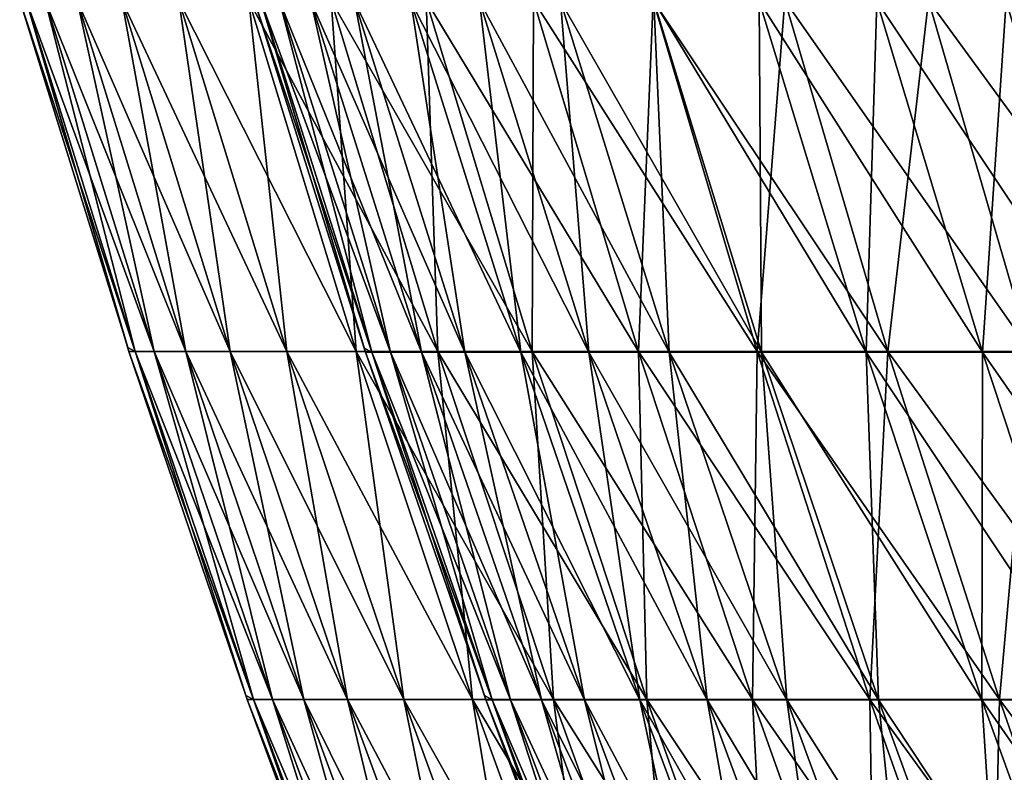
# Model space of a CAD drawing. Header units: millimetres. Extents: x -125 to 125, y -45 to 4025.
# Tile 365 of 656: x -119.84 to -111.07, y 3982.58 to 3989.29. Entities that reach past the tile are written whole.
import ezdxf

# ---------------------------------------------------------------- set-up
doc = ezdxf.new("R2010")
doc.units = ezdxf.units.MM
doc.header["$LTSCALE"] = 6.999206
for name, color, linetype in [('21', 7, 'CONTINUOUS'), ('22', 7, 'CONTINUOUS'), ('23', 7, 'CONTINUOUS'), ('24', 7, 'CONTINUOUS')]:
    doc.layers.add(name, color=color, linetype=linetype)

msp = doc.modelspace()

# ---------------------------------------------------------------- linework, layer by layer
at = {"layer": '21', "color": 7, "linetype": 'CONTINUOUS'}
for points in [[(-118.8794, 3986.3646), (-118.8119, 3986.3304, 3.6606), (-119.8409, 3989.4591), (-118.8794, 3986.3646)], [(-119.8409, 3989.4591), (-118.8119, 3986.3304, 3.6606), (-119.7841, 3989.4591, 3.6905), (-119.8409, 3989.4591)], [(-118.8119, 3986.3304, 3.6606), (-118.6428, 3986.3304, 7.3176), (-119.7841, 3989.4591, 3.6905), (-118.8119, 3986.3304, 3.6606)], [(-119.7841, 3989.4591, 3.6905), (-118.6428, 3986.3304, 7.3176), (-119.6136, 3989.4591, 7.3775), (-119.7841, 3989.4591, 3.6905)], [(-118.6428, 3986.3304, 7.3176), (-118.3612, 3986.3304, 10.9678), (-119.6136, 3989.4591, 7.3775), (-118.6428, 3986.3304, 7.3176)], [(-119.6136, 3989.4591, 7.3775), (-118.3612, 3986.3304, 10.9678), (-119.3297, 3989.4591, 11.0575), (-119.6136, 3989.4591, 7.3775)], [(-118.3612, 3986.3304, 10.9678), (-117.9673, 3986.3304, 14.6075), (-119.3297, 3989.4591, 11.0575), (-118.3612, 3986.3304, 10.9678)], [(-119.3297, 3989.4591, 11.0575), (-117.9673, 3986.3304, 14.6075), (-118.9326, 3989.4591, 14.727), (-119.3297, 3989.4591, 11.0575)], [(-117.9673, 3986.3304, 14.6075), (-117.4615, 3986.3304, 18.2334), (-118.9326, 3989.4591, 14.727), (-117.9673, 3986.3304, 14.6075)], [(-118.9326, 3989.4591, 14.727), (-117.4615, 3986.3304, 18.2334), (-118.4226, 3989.4591, 18.3826), (-118.9326, 3989.4591, 14.727)], [(-117.4615, 3986.3304, 18.2334), (-116.8443, 3986.3304, 21.842), (-118.4226, 3989.4591, 18.3826), (-117.4615, 3986.3304, 18.2334)], [(-118.4226, 3989.4591, 18.3826), (-116.8443, 3986.3304, 21.842), (-117.8004, 3989.4591, 22.0207), (-118.4226, 3989.4591, 18.3826)], [(-116.8443, 3986.3304, 21.842), (-116.1162, 3986.3304, 25.4298), (-117.8004, 3989.4591, 22.0207), (-116.8443, 3986.3304, 21.842)], [(-117.8004, 3989.4591, 22.0207), (-116.1162, 3986.3304, 25.4298), (-117.0664, 3989.4591, 25.6379), (-117.8004, 3989.4591, 22.0207)], [(-116.1162, 3986.3304, 25.4298), (-115.2781, 3986.3304, 28.9936), (-117.0664, 3989.4591, 25.6379), (-116.1162, 3986.3304, 25.4298)], [(-117.0664, 3989.4591, 25.6379), (-115.2781, 3986.3304, 28.9936), (-116.2213, 3989.4591, 29.2308), (-117.0664, 3989.4591, 25.6379)], [(-115.2781, 3986.3304, 28.9936), (-114.3305, 3986.3304, 32.5298), (-116.2213, 3989.4591, 29.2308), (-115.2781, 3986.3304, 28.9936)], [(-116.2213, 3989.4591, 29.2308), (-114.3305, 3986.3304, 32.5298), (-115.266, 3989.4591, 32.796), (-116.2213, 3989.4591, 29.2308)], [(-114.3305, 3986.3304, 32.5298), (-113.2745, 3986.3304, 36.0352), (-115.266, 3989.4591, 32.796), (-114.3305, 3986.3304, 32.5298)], [(-115.266, 3989.4591, 32.796), (-113.2745, 3986.3304, 36.0352), (-114.2014, 3989.4591, 36.3301), (-115.266, 3989.4591, 32.796)], [(-113.2745, 3986.3304, 36.0352), (-112.1111, 3986.3304, 39.5064), (-114.2014, 3989.4591, 36.3301), (-113.2745, 3986.3304, 36.0352)], [(-114.2014, 3989.4591, 36.3301), (-112.1111, 3986.3304, 39.5064), (-113.0285, 3989.4591, 39.8297), (-114.2014, 3989.4591, 36.3301)], [(-112.1111, 3986.3304, 39.5064), (-110.8413, 3986.3304, 42.9402), (-113.0285, 3989.4591, 39.8297), (-112.1111, 3986.3304, 39.5064)], [(-113.0285, 3989.4591, 39.8297), (-110.8413, 3986.3304, 42.9402), (-111.7483, 3989.4591, 43.2915), (-113.0285, 3989.4591, 39.8297)], [(-110.8413, 3986.3304, 42.9402), (-109.4664, 3986.3304, 46.3332), (-111.7483, 3989.4591, 43.2915), (-110.8413, 3986.3304, 42.9402)], [(-111.7483, 3989.4591, 43.2915), (-109.4664, 3986.3304, 46.3332), (-110.3621, 3989.4591, 46.7123), (-111.7483, 3989.4591, 43.2915)], [(-118.8682, 3986.3304), (-118.8119, 3986.3304, 3.6606), (-118.8794, 3986.3646), (-118.8682, 3986.3304)], [(-117.827, 3983.2653), (-117.758, 3983.2282, 3.6281), (-118.8682, 3986.3304), (-117.827, 3983.2653)], [(-118.8682, 3986.3304), (-117.758, 3983.2282, 3.6281), (-118.8119, 3986.3304, 3.6606), (-118.8682, 3986.3304)], [(-117.758, 3983.2282, 3.6281), (-117.5905, 3983.2282, 7.2527), (-118.8119, 3986.3304, 3.6606), (-117.758, 3983.2282, 3.6281)], [(-118.8119, 3986.3304, 3.6606), (-117.5905, 3983.2282, 7.2527), (-118.6428, 3986.3304, 7.3176), (-118.8119, 3986.3304, 3.6606)], [(-117.5905, 3983.2282, 7.2527), (-117.3113, 3983.2282, 10.8705), (-118.6428, 3986.3304, 7.3176), (-117.5905, 3983.2282, 7.2527)], [(-118.6428, 3986.3304, 7.3176), (-117.3113, 3983.2282, 10.8705), (-118.3612, 3986.3304, 10.9678), (-118.6428, 3986.3304, 7.3176)], [(-117.3113, 3983.2282, 10.8705), (-116.921, 3983.2282, 14.478), (-118.3612, 3986.3304, 10.9678), (-117.3113, 3983.2282, 10.8705)], [(-118.3612, 3986.3304, 10.9678), (-116.921, 3983.2282, 14.478), (-117.9673, 3986.3304, 14.6075), (-118.3612, 3986.3304, 10.9678)], [(-116.921, 3983.2282, 14.478), (-116.4196, 3983.2282, 18.0717), (-117.9673, 3986.3304, 14.6075), (-116.921, 3983.2282, 14.478)], [(-117.9673, 3986.3304, 14.6075), (-116.4196, 3983.2282, 18.0717), (-117.4615, 3986.3304, 18.2334), (-117.9673, 3986.3304, 14.6075)], [(-116.4196, 3983.2282, 18.0717), (-115.8079, 3983.2282, 21.6483), (-117.4615, 3986.3304, 18.2334), (-116.4196, 3983.2282, 18.0717)], [(-117.4615, 3986.3304, 18.2334), (-115.8079, 3983.2282, 21.6483), (-116.8443, 3986.3304, 21.842), (-117.4615, 3986.3304, 18.2334)], [(-115.8079, 3983.2282, 21.6483), (-115.0863, 3983.2282, 25.2043), (-116.8443, 3986.3304, 21.842), (-115.8079, 3983.2282, 21.6483)], [(-116.8443, 3986.3304, 21.842), (-115.0863, 3983.2282, 25.2043), (-116.1162, 3986.3304, 25.4298), (-116.8443, 3986.3304, 21.842)], [(-115.0863, 3983.2282, 25.2043), (-114.2556, 3983.2282, 28.7364), (-116.1162, 3986.3304, 25.4298), (-115.0863, 3983.2282, 25.2043)], [(-116.1162, 3986.3304, 25.4298), (-114.2556, 3983.2282, 28.7364), (-115.2781, 3986.3304, 28.9936), (-116.1162, 3986.3304, 25.4298)], [(-114.2556, 3983.2282, 28.7364), (-113.3164, 3983.2282, 32.2413), (-115.2781, 3986.3304, 28.9936), (-114.2556, 3983.2282, 28.7364)], [(-115.2781, 3986.3304, 28.9936), (-113.3164, 3983.2282, 32.2413), (-114.3305, 3986.3304, 32.5298), (-115.2781, 3986.3304, 28.9936)], [(-113.3164, 3983.2282, 32.2413), (-112.2698, 3983.2282, 35.7156), (-114.3305, 3986.3304, 32.5298), (-113.3164, 3983.2282, 32.2413)], [(-114.3305, 3986.3304, 32.5298), (-112.2698, 3983.2282, 35.7156), (-113.2745, 3986.3304, 36.0352), (-114.3305, 3986.3304, 32.5298)], [(-112.2698, 3983.2282, 35.7156), (-111.1167, 3983.2282, 39.156), (-113.2745, 3986.3304, 36.0352), (-112.2698, 3983.2282, 35.7156)], [(-113.2745, 3986.3304, 36.0352), (-111.1167, 3983.2282, 39.156), (-112.1111, 3986.3304, 39.5064), (-113.2745, 3986.3304, 36.0352)], [(-111.1167, 3983.2282, 39.156), (-109.8582, 3983.2282, 42.5593), (-112.1111, 3986.3304, 39.5064), (-111.1167, 3983.2282, 39.156)], [(-112.1111, 3986.3304, 39.5064), (-109.8582, 3983.2282, 42.5593), (-110.8413, 3986.3304, 42.9402), (-112.1111, 3986.3304, 39.5064)], [(-117.8139, 3983.2282), (-117.758, 3983.2282, 3.6281), (-117.827, 3983.2653), (-117.8139, 3983.2282)], [(-116.6939, 3980.1945), (-116.6233, 3980.1548, 3.5931), (-117.8139, 3983.2282), (-116.6939, 3980.1945)], [(-117.8139, 3983.2282), (-116.6233, 3980.1548, 3.5931), (-117.758, 3983.2282, 3.6281), (-117.8139, 3983.2282)], [(-116.6233, 3980.1548, 3.5931), (-116.4574, 3980.1548, 7.1828), (-117.758, 3983.2282, 3.6281), (-116.6233, 3980.1548, 3.5931)], [(-117.758, 3983.2282, 3.6281), (-116.4574, 3980.1548, 7.1828), (-117.5905, 3983.2282, 7.2527), (-117.758, 3983.2282, 3.6281)], [(-116.4574, 3980.1548, 7.1828), (-116.1809, 3980.1548, 10.7657), (-117.5905, 3983.2282, 7.2527), (-116.4574, 3980.1548, 7.1828)], [(-117.5905, 3983.2282, 7.2527), (-116.1809, 3980.1548, 10.7657), (-117.3113, 3983.2282, 10.8705), (-117.5905, 3983.2282, 7.2527)], [(-116.1809, 3980.1548, 10.7657), (-115.7943, 3980.1548, 14.3384), (-117.3113, 3983.2282, 10.8705), (-116.1809, 3980.1548, 10.7657)], [(-117.3113, 3983.2282, 10.8705), (-115.7943, 3980.1548, 14.3384), (-116.921, 3983.2282, 14.478), (-117.3113, 3983.2282, 10.8705)], [(-115.7943, 3980.1548, 14.3384), (-115.2978, 3980.1548, 17.8975), (-116.921, 3983.2282, 14.478), (-115.7943, 3980.1548, 14.3384)], [(-116.921, 3983.2282, 14.478), (-115.2978, 3980.1548, 17.8975), (-116.4196, 3983.2282, 18.0717), (-116.921, 3983.2282, 14.478)], [(-115.2978, 3980.1548, 17.8975), (-114.692, 3980.1548, 21.4396), (-116.4196, 3983.2282, 18.0717), (-115.2978, 3980.1548, 17.8975)], [(-116.4196, 3983.2282, 18.0717), (-114.692, 3980.1548, 21.4396), (-115.8079, 3983.2282, 21.6483), (-116.4196, 3983.2282, 18.0717)], [(-114.692, 3980.1548, 21.4396), (-113.9773, 3980.1548, 24.9614), (-115.8079, 3983.2282, 21.6483), (-114.692, 3980.1548, 21.4396)], [(-115.8079, 3983.2282, 21.6483), (-113.9773, 3980.1548, 24.9614), (-115.0863, 3983.2282, 25.2043), (-115.8079, 3983.2282, 21.6483)], [(-113.9773, 3980.1548, 24.9614), (-113.1546, 3980.1548, 28.4595), (-115.0863, 3983.2282, 25.2043), (-113.9773, 3980.1548, 24.9614)], [(-115.0863, 3983.2282, 25.2043), (-113.1546, 3980.1548, 28.4595), (-114.2556, 3983.2282, 28.7364), (-115.0863, 3983.2282, 25.2043)], [(-113.1546, 3980.1548, 28.4595), (-112.2245, 3980.1548, 31.9306), (-114.2556, 3983.2282, 28.7364), (-113.1546, 3980.1548, 28.4595)], [(-114.2556, 3983.2282, 28.7364), (-112.2245, 3980.1548, 31.9306), (-113.3164, 3983.2282, 32.2413), (-114.2556, 3983.2282, 28.7364)], [(-112.2245, 3980.1548, 31.9306), (-111.188, 3980.1548, 35.3714), (-113.3164, 3983.2282, 32.2413), (-112.2245, 3980.1548, 31.9306)], [(-113.3164, 3983.2282, 32.2413), (-111.188, 3980.1548, 35.3714), (-112.2698, 3983.2282, 35.7156), (-113.3164, 3983.2282, 32.2413)], [(-111.188, 3980.1548, 35.3714), (-110.046, 3980.1548, 38.7787), (-112.2698, 3983.2282, 35.7156), (-111.188, 3980.1548, 35.3714)], [(-112.2698, 3983.2282, 35.7156), (-110.046, 3980.1548, 38.7787), (-111.1167, 3983.2282, 39.156), (-112.2698, 3983.2282, 35.7156)], [(-110.046, 3980.1548, 38.7787), (-108.7996, 3980.1548, 42.1492), (-111.1167, 3983.2282, 39.156), (-110.046, 3980.1548, 38.7787)], [(-111.1167, 3983.2282, 39.156), (-108.7996, 3980.1548, 42.1492), (-109.8582, 3983.2282, 42.5593), (-111.1167, 3983.2282, 39.156)]]:
    msp.add_3dface(points, dxfattribs=at)
at = {"layer": '22', "color": 7, "linetype": 'CONTINUOUS'}
for points in [[(-118.8794, 3986.3646), (-119.8409, 3989.4591), (-119.7841, 3989.4591, -3.6905), (-118.8794, 3986.3646)], [(-118.8682, 3986.3304), (-118.8794, 3986.3646), (-119.7841, 3989.4591, -3.6905), (-118.8682, 3986.3304)], [(-118.8119, 3986.3304, -3.6606), (-118.8682, 3986.3304), (-119.7841, 3989.4591, -3.6905), (-118.8119, 3986.3304, -3.6606)], [(-119.6136, 3989.4591, -7.3775), (-118.8119, 3986.3304, -3.6606), (-119.7841, 3989.4591, -3.6905), (-119.6136, 3989.4591, -7.3775)], [(-118.6428, 3986.3304, -7.3176), (-118.8119, 3986.3304, -3.6606), (-119.6136, 3989.4591, -7.3775), (-118.6428, 3986.3304, -7.3176)], [(-119.3297, 3989.4591, -11.0575), (-118.6428, 3986.3304, -7.3176), (-119.6136, 3989.4591, -7.3775), (-119.3297, 3989.4591, -11.0575)], [(-118.3612, 3986.3304, -10.9678), (-118.6428, 3986.3304, -7.3176), (-119.3297, 3989.4591, -11.0575), (-118.3612, 3986.3304, -10.9678)], [(-118.9326, 3989.4591, -14.727), (-118.3612, 3986.3304, -10.9678), (-119.3297, 3989.4591, -11.0575), (-118.9326, 3989.4591, -14.727)], [(-117.9673, 3986.3304, -14.6075), (-118.3612, 3986.3304, -10.9678), (-118.9326, 3989.4591, -14.727), (-117.9673, 3986.3304, -14.6075)], [(-118.4226, 3989.4591, -18.3826), (-117.9673, 3986.3304, -14.6075), (-118.9326, 3989.4591, -14.727), (-118.4226, 3989.4591, -18.3826)], [(-117.4615, 3986.3304, -18.2334), (-117.9673, 3986.3304, -14.6075), (-118.4226, 3989.4591, -18.3826), (-117.4615, 3986.3304, -18.2334)], [(-117.8004, 3989.4591, -22.0207), (-117.4615, 3986.3304, -18.2334), (-118.4226, 3989.4591, -18.3826), (-117.8004, 3989.4591, -22.0207)], [(-116.8443, 3986.3304, -21.842), (-117.4615, 3986.3304, -18.2334), (-117.8004, 3989.4591, -22.0207), (-116.8443, 3986.3304, -21.842)], [(-117.0664, 3989.4591, -25.6379), (-116.8443, 3986.3304, -21.842), (-117.8004, 3989.4591, -22.0207), (-117.0664, 3989.4591, -25.6379)], [(-116.1162, 3986.3304, -25.4298), (-116.8443, 3986.3304, -21.842), (-117.0664, 3989.4591, -25.6379), (-116.1162, 3986.3304, -25.4298)], [(-116.2213, 3989.4591, -29.2308), (-116.1162, 3986.3304, -25.4298), (-117.0664, 3989.4591, -25.6379), (-116.2213, 3989.4591, -29.2308)], [(-115.2781, 3986.3304, -28.9936), (-116.1162, 3986.3304, -25.4298), (-116.2213, 3989.4591, -29.2308), (-115.2781, 3986.3304, -28.9936)], [(-115.266, 3989.4591, -32.796), (-115.2781, 3986.3304, -28.9936), (-116.2213, 3989.4591, -29.2308), (-115.266, 3989.4591, -32.796)], [(-114.3305, 3986.3304, -32.5298), (-115.2781, 3986.3304, -28.9936), (-115.266, 3989.4591, -32.796), (-114.3305, 3986.3304, -32.5298)], [(-114.2014, 3989.4591, -36.3301), (-114.3305, 3986.3304, -32.5298), (-115.266, 3989.4591, -32.796), (-114.2014, 3989.4591, -36.3301)], [(-113.2745, 3986.3304, -36.0352), (-114.3305, 3986.3304, -32.5298), (-114.2014, 3989.4591, -36.3301), (-113.2745, 3986.3304, -36.0352)], [(-113.0285, 3989.4591, -39.8297), (-113.2745, 3986.3304, -36.0352), (-114.2014, 3989.4591, -36.3301), (-113.0285, 3989.4591, -39.8297)], [(-112.1111, 3986.3304, -39.5064), (-113.2745, 3986.3304, -36.0352), (-113.0285, 3989.4591, -39.8297), (-112.1111, 3986.3304, -39.5064)], [(-111.7483, 3989.4591, -43.2915), (-112.1111, 3986.3304, -39.5064), (-113.0285, 3989.4591, -39.8297), (-111.7483, 3989.4591, -43.2915)], [(-110.8413, 3986.3304, -42.9402), (-112.1111, 3986.3304, -39.5064), (-111.7483, 3989.4591, -43.2915), (-110.8413, 3986.3304, -42.9402)], [(-110.3621, 3989.4591, -46.7123), (-110.8413, 3986.3304, -42.9402), (-111.7483, 3989.4591, -43.2915), (-110.3621, 3989.4591, -46.7123)], [(-117.827, 3983.2653), (-118.8682, 3986.3304), (-118.8119, 3986.3304, -3.6606), (-117.827, 3983.2653)], [(-117.8139, 3983.2282), (-117.827, 3983.2653), (-118.8119, 3986.3304, -3.6606), (-117.8139, 3983.2282)], [(-117.758, 3983.2282, -3.6281), (-117.8139, 3983.2282), (-118.8119, 3986.3304, -3.6606), (-117.758, 3983.2282, -3.6281)], [(-118.6428, 3986.3304, -7.3176), (-117.758, 3983.2282, -3.6281), (-118.8119, 3986.3304, -3.6606), (-118.6428, 3986.3304, -7.3176)], [(-117.5905, 3983.2282, -7.2527), (-117.758, 3983.2282, -3.6281), (-118.6428, 3986.3304, -7.3176), (-117.5905, 3983.2282, -7.2527)], [(-118.3612, 3986.3304, -10.9678), (-117.5905, 3983.2282, -7.2527), (-118.6428, 3986.3304, -7.3176), (-118.3612, 3986.3304, -10.9678)], [(-117.3113, 3983.2282, -10.8705), (-117.5905, 3983.2282, -7.2527), (-118.3612, 3986.3304, -10.9678), (-117.3113, 3983.2282, -10.8705)], [(-117.9673, 3986.3304, -14.6075), (-117.3113, 3983.2282, -10.8705), (-118.3612, 3986.3304, -10.9678), (-117.9673, 3986.3304, -14.6075)], [(-116.921, 3983.2282, -14.478), (-117.3113, 3983.2282, -10.8705), (-117.9673, 3986.3304, -14.6075), (-116.921, 3983.2282, -14.478)], [(-117.4615, 3986.3304, -18.2334), (-116.921, 3983.2282, -14.478), (-117.9673, 3986.3304, -14.6075), (-117.4615, 3986.3304, -18.2334)], [(-116.4196, 3983.2282, -18.0717), (-116.921, 3983.2282, -14.478), (-117.4615, 3986.3304, -18.2334), (-116.4196, 3983.2282, -18.0717)], [(-116.8443, 3986.3304, -21.842), (-116.4196, 3983.2282, -18.0717), (-117.4615, 3986.3304, -18.2334), (-116.8443, 3986.3304, -21.842)], [(-115.8079, 3983.2282, -21.6483), (-116.4196, 3983.2282, -18.0717), (-116.8443, 3986.3304, -21.842), (-115.8079, 3983.2282, -21.6483)], [(-116.1162, 3986.3304, -25.4298), (-115.8079, 3983.2282, -21.6483), (-116.8443, 3986.3304, -21.842), (-116.1162, 3986.3304, -25.4298)], [(-115.0863, 3983.2282, -25.2043), (-115.8079, 3983.2282, -21.6483), (-116.1162, 3986.3304, -25.4298), (-115.0863, 3983.2282, -25.2043)], [(-115.2781, 3986.3304, -28.9936), (-115.0863, 3983.2282, -25.2043), (-116.1162, 3986.3304, -25.4298), (-115.2781, 3986.3304, -28.9936)], [(-114.2556, 3983.2282, -28.7364), (-115.0863, 3983.2282, -25.2043), (-115.2781, 3986.3304, -28.9936), (-114.2556, 3983.2282, -28.7364)], [(-114.3305, 3986.3304, -32.5298), (-114.2556, 3983.2282, -28.7364), (-115.2781, 3986.3304, -28.9936), (-114.3305, 3986.3304, -32.5298)], [(-113.3164, 3983.2282, -32.2413), (-114.2556, 3983.2282, -28.7364), (-114.3305, 3986.3304, -32.5298), (-113.3164, 3983.2282, -32.2413)], [(-113.2745, 3986.3304, -36.0352), (-113.3164, 3983.2282, -32.2413), (-114.3305, 3986.3304, -32.5298), (-113.2745, 3986.3304, -36.0352)], [(-112.2698, 3983.2282, -35.7156), (-113.3164, 3983.2282, -32.2413), (-113.2745, 3986.3304, -36.0352), (-112.2698, 3983.2282, -35.7156)], [(-112.1111, 3986.3304, -39.5064), (-112.2698, 3983.2282, -35.7156), (-113.2745, 3986.3304, -36.0352), (-112.1111, 3986.3304, -39.5064)], [(-111.1167, 3983.2282, -39.156), (-112.2698, 3983.2282, -35.7156), (-112.1111, 3986.3304, -39.5064), (-111.1167, 3983.2282, -39.156)], [(-110.8413, 3986.3304, -42.9402), (-111.1167, 3983.2282, -39.156), (-112.1111, 3986.3304, -39.5064), (-110.8413, 3986.3304, -42.9402)], [(-109.8582, 3983.2282, -42.5593), (-111.1167, 3983.2282, -39.156), (-110.8413, 3986.3304, -42.9402), (-109.8582, 3983.2282, -42.5593)], [(-116.6939, 3980.1945), (-117.8139, 3983.2282), (-117.758, 3983.2282, -3.6281), (-116.6939, 3980.1945)], [(-116.6787, 3980.1548), (-116.6939, 3980.1945), (-117.758, 3983.2282, -3.6281), (-116.6787, 3980.1548)], [(-116.6233, 3980.1548, -3.5931), (-116.6787, 3980.1548), (-117.758, 3983.2282, -3.6281), (-116.6233, 3980.1548, -3.5931)], [(-117.5905, 3983.2282, -7.2527), (-116.6233, 3980.1548, -3.5931), (-117.758, 3983.2282, -3.6281), (-117.5905, 3983.2282, -7.2527)], [(-116.4574, 3980.1548, -7.1828), (-116.6233, 3980.1548, -3.5931), (-117.5905, 3983.2282, -7.2527), (-116.4574, 3980.1548, -7.1828)], [(-117.3113, 3983.2282, -10.8705), (-116.4574, 3980.1548, -7.1828), (-117.5905, 3983.2282, -7.2527), (-117.3113, 3983.2282, -10.8705)], [(-116.1809, 3980.1548, -10.7657), (-116.4574, 3980.1548, -7.1828), (-117.3113, 3983.2282, -10.8705), (-116.1809, 3980.1548, -10.7657)], [(-116.921, 3983.2282, -14.478), (-116.1809, 3980.1548, -10.7657), (-117.3113, 3983.2282, -10.8705), (-116.921, 3983.2282, -14.478)], [(-115.7943, 3980.1548, -14.3384), (-116.1809, 3980.1548, -10.7657), (-116.921, 3983.2282, -14.478), (-115.7943, 3980.1548, -14.3384)], [(-116.4196, 3983.2282, -18.0717), (-115.7943, 3980.1548, -14.3384), (-116.921, 3983.2282, -14.478), (-116.4196, 3983.2282, -18.0717)], [(-115.2978, 3980.1548, -17.8975), (-115.7943, 3980.1548, -14.3384), (-116.4196, 3983.2282, -18.0717), (-115.2978, 3980.1548, -17.8975)], [(-115.8079, 3983.2282, -21.6483), (-115.2978, 3980.1548, -17.8975), (-116.4196, 3983.2282, -18.0717), (-115.8079, 3983.2282, -21.6483)], [(-114.692, 3980.1548, -21.4396), (-115.2978, 3980.1548, -17.8975), (-115.8079, 3983.2282, -21.6483), (-114.692, 3980.1548, -21.4396)], [(-115.0863, 3983.2282, -25.2043), (-114.692, 3980.1548, -21.4396), (-115.8079, 3983.2282, -21.6483), (-115.0863, 3983.2282, -25.2043)], [(-113.9773, 3980.1548, -24.9614), (-114.692, 3980.1548, -21.4396), (-115.0863, 3983.2282, -25.2043), (-113.9773, 3980.1548, -24.9614)], [(-114.2556, 3983.2282, -28.7364), (-113.9773, 3980.1548, -24.9614), (-115.0863, 3983.2282, -25.2043), (-114.2556, 3983.2282, -28.7364)], [(-113.1546, 3980.1548, -28.4595), (-113.9773, 3980.1548, -24.9614), (-114.2556, 3983.2282, -28.7364), (-113.1546, 3980.1548, -28.4595)], [(-113.3164, 3983.2282, -32.2413), (-113.1546, 3980.1548, -28.4595), (-114.2556, 3983.2282, -28.7364), (-113.3164, 3983.2282, -32.2413)], [(-112.2245, 3980.1548, -31.9306), (-113.1546, 3980.1548, -28.4595), (-113.3164, 3983.2282, -32.2413), (-112.2245, 3980.1548, -31.9306)], [(-112.2698, 3983.2282, -35.7156), (-112.2245, 3980.1548, -31.9306), (-113.3164, 3983.2282, -32.2413), (-112.2698, 3983.2282, -35.7156)], [(-111.188, 3980.1548, -35.3714), (-112.2245, 3980.1548, -31.9306), (-112.2698, 3983.2282, -35.7156), (-111.188, 3980.1548, -35.3714)], [(-111.1167, 3983.2282, -39.156), (-111.188, 3980.1548, -35.3714), (-112.2698, 3983.2282, -35.7156), (-111.1167, 3983.2282, -39.156)], [(-110.046, 3980.1548, -38.7787), (-111.188, 3980.1548, -35.3714), (-111.1167, 3983.2282, -39.156), (-110.046, 3980.1548, -38.7787)], [(-109.8582, 3983.2282, -42.5593), (-110.046, 3980.1548, -38.7787), (-111.1167, 3983.2282, -39.156), (-109.8582, 3983.2282, -42.5593)]]:
    msp.add_3dface(points, dxfattribs=at)
at = {"layer": '23', "color": 7, "linetype": 'CONTINUOUS'}
for points in [[(-116.7728, 3986.3593), (-116.7061, 3986.3251, -3.5957), (-117.7509, 3989.451), (-116.7728, 3986.3593)], [(-117.7509, 3989.451), (-116.7061, 3986.3251, -3.5957), (-117.695, 3989.451, -3.6261), (-117.7509, 3989.451)], [(-116.7061, 3986.3251, -3.5957), (-116.5401, 3986.3251, -7.1879), (-117.695, 3989.451, -3.6261), (-116.7061, 3986.3251, -3.5957)], [(-117.695, 3989.451, -3.6261), (-116.5401, 3986.3251, -7.1879), (-117.5275, 3989.451, -7.2488), (-117.695, 3989.451, -3.6261)], [(-116.5401, 3986.3251, -7.1879), (-116.2634, 3986.3251, -10.7734), (-117.5275, 3989.451, -7.2488), (-116.5401, 3986.3251, -7.1879)], [(-117.5275, 3989.451, -7.2488), (-116.2634, 3986.3251, -10.7734), (-117.2486, 3989.451, -10.8647), (-117.5275, 3989.451, -7.2488)], [(-116.2634, 3986.3251, -10.7734), (-115.8765, 3986.3251, -14.3486), (-117.2486, 3989.451, -10.8647), (-116.2634, 3986.3251, -10.7734)], [(-117.2486, 3989.451, -10.8647), (-115.8765, 3986.3251, -14.3486), (-116.8584, 3989.451, -14.4702), (-117.2486, 3989.451, -10.8647)], [(-115.8765, 3986.3251, -14.3486), (-115.3797, 3986.3251, -17.9102), (-116.8584, 3989.451, -14.4702), (-115.8765, 3986.3251, -14.3486)], [(-116.8584, 3989.451, -14.4702), (-115.3797, 3986.3251, -17.9102), (-116.3573, 3989.451, -18.062), (-116.8584, 3989.451, -14.4702)], [(-115.3797, 3986.3251, -17.9102), (-114.7734, 3986.3251, -21.4549), (-116.3573, 3989.451, -18.062), (-115.3797, 3986.3251, -17.9102)], [(-116.3573, 3989.451, -18.062), (-114.7734, 3986.3251, -21.4549), (-115.7459, 3989.451, -21.6367), (-116.3573, 3989.451, -18.062)], [(-114.7734, 3986.3251, -21.4549), (-114.0583, 3986.3251, -24.9792), (-115.7459, 3989.451, -21.6367), (-114.7734, 3986.3251, -21.4549)], [(-115.7459, 3989.451, -21.6367), (-114.0583, 3986.3251, -24.9792), (-115.0247, 3989.451, -25.1908), (-115.7459, 3989.451, -21.6367)], [(-114.0583, 3986.3251, -24.9792), (-113.235, 3986.3251, -28.4797), (-115.0247, 3989.451, -25.1908), (-114.0583, 3986.3251, -24.9792)], [(-115.0247, 3989.451, -25.1908), (-113.235, 3986.3251, -28.4797), (-114.1944, 3989.451, -28.7211), (-115.0247, 3989.451, -25.1908)], [(-113.235, 3986.3251, -28.4797), (-112.3042, 3986.3251, -31.9533), (-114.1944, 3989.451, -28.7211), (-113.235, 3986.3251, -28.4797)], [(-114.1944, 3989.451, -28.7211), (-112.3042, 3986.3251, -31.9533), (-113.2558, 3989.451, -32.2241), (-114.1944, 3989.451, -28.7211)], [(-112.3042, 3986.3251, -31.9533), (-111.267, 3986.3251, -35.3966), (-113.2558, 3989.451, -32.2241), (-112.3042, 3986.3251, -31.9533)], [(-113.2558, 3989.451, -32.2241), (-111.267, 3986.3251, -35.3966), (-112.2097, 3989.451, -35.6965), (-113.2558, 3989.451, -32.2241)], [(-111.267, 3986.3251, -35.3966), (-110.1241, 3986.3251, -38.8062), (-112.2097, 3989.451, -35.6965), (-111.267, 3986.3251, -35.3966)], [(-112.2097, 3989.451, -35.6965), (-110.1241, 3986.3251, -38.8062), (-111.0572, 3989.451, -39.1351), (-112.2097, 3989.451, -35.6965)], [(-116.7615, 3986.3251), (-116.7061, 3986.3251, -3.5957), (-116.7728, 3986.3593), (-116.7615, 3986.3251)], [(-115.7025, 3983.2637), (-115.6343, 3983.2267, -3.5627), (-116.7615, 3986.3251), (-115.7025, 3983.2637)], [(-116.7615, 3986.3251), (-115.6343, 3983.2267, -3.5627), (-116.7061, 3986.3251, -3.5957), (-116.7615, 3986.3251)], [(-115.6343, 3983.2267, -3.5627), (-115.4698, 3983.2267, -7.1219), (-116.7061, 3986.3251, -3.5957), (-115.6343, 3983.2267, -3.5627)], [(-116.7061, 3986.3251, -3.5957), (-115.4698, 3983.2267, -7.1219), (-116.5401, 3986.3251, -7.1879), (-116.7061, 3986.3251, -3.5957)], [(-115.4698, 3983.2267, -7.1219), (-115.1957, 3983.2267, -10.6745), (-116.5401, 3986.3251, -7.1879), (-115.4698, 3983.2267, -7.1219)], [(-116.5401, 3986.3251, -7.1879), (-115.1957, 3983.2267, -10.6745), (-116.2634, 3986.3251, -10.7734), (-116.5401, 3986.3251, -7.1879)], [(-115.1957, 3983.2267, -10.6745), (-114.8123, 3983.2267, -14.2168), (-116.2634, 3986.3251, -10.7734), (-115.1957, 3983.2267, -10.6745)], [(-116.2634, 3986.3251, -10.7734), (-114.8123, 3983.2267, -14.2168), (-115.8765, 3986.3251, -14.3486), (-116.2634, 3986.3251, -10.7734)], [(-114.8123, 3983.2267, -14.2168), (-114.3201, 3983.2267, -17.7458), (-115.8765, 3986.3251, -14.3486), (-114.8123, 3983.2267, -14.2168)], [(-115.8765, 3986.3251, -14.3486), (-114.3201, 3983.2267, -17.7458), (-115.3797, 3986.3251, -17.9102), (-115.8765, 3986.3251, -14.3486)], [(-114.3201, 3983.2267, -17.7458), (-113.7194, 3983.2267, -21.2578), (-115.3797, 3986.3251, -17.9102), (-114.3201, 3983.2267, -17.7458)], [(-115.3797, 3986.3251, -17.9102), (-113.7194, 3983.2267, -21.2578), (-114.7734, 3986.3251, -21.4549), (-115.3797, 3986.3251, -17.9102)], [(-113.7194, 3983.2267, -21.2578), (-113.0108, 3983.2267, -24.7497), (-114.7734, 3986.3251, -21.4549), (-113.7194, 3983.2267, -21.2578)], [(-114.7734, 3986.3251, -21.4549), (-113.0108, 3983.2267, -24.7497), (-114.0583, 3986.3251, -24.9792), (-114.7734, 3986.3251, -21.4549)], [(-113.0108, 3983.2267, -24.7497), (-112.195, 3983.2267, -28.2182), (-114.0583, 3986.3251, -24.9792), (-113.0108, 3983.2267, -24.7497)], [(-114.0583, 3986.3251, -24.9792), (-112.195, 3983.2267, -28.2182), (-113.235, 3986.3251, -28.4797), (-114.0583, 3986.3251, -24.9792)], [(-112.195, 3983.2267, -28.2182), (-111.2728, 3983.2267, -31.6599), (-113.235, 3986.3251, -28.4797), (-112.195, 3983.2267, -28.2182)], [(-113.235, 3986.3251, -28.4797), (-111.2728, 3983.2267, -31.6599), (-112.3042, 3986.3251, -31.9533), (-113.235, 3986.3251, -28.4797)], [(-111.2728, 3983.2267, -31.6599), (-110.2451, 3983.2267, -35.0715), (-112.3042, 3986.3251, -31.9533), (-111.2728, 3983.2267, -31.6599)], [(-112.3042, 3986.3251, -31.9533), (-110.2451, 3983.2267, -35.0715), (-111.267, 3986.3251, -35.3966), (-112.3042, 3986.3251, -31.9533)], [(-110.2451, 3983.2267, -35.0715), (-109.1128, 3983.2267, -38.4499), (-111.267, 3986.3251, -35.3966), (-110.2451, 3983.2267, -35.0715)], [(-111.267, 3986.3251, -35.3966), (-109.1128, 3983.2267, -38.4499), (-110.1241, 3986.3251, -38.8062), (-111.267, 3986.3251, -35.3966)], [(-115.6892, 3983.2267), (-115.6343, 3983.2267, -3.5627), (-115.7025, 3983.2637), (-115.6892, 3983.2267)], [(-114.5502, 3980.1976), (-114.4804, 3980.158, -3.5271), (-115.6892, 3983.2267), (-114.5502, 3980.1976)], [(-115.6892, 3983.2267), (-114.4804, 3980.158, -3.5271), (-115.6343, 3983.2267, -3.5627), (-115.6892, 3983.2267)], [(-114.4804, 3980.158, -3.5271), (-114.3174, 3980.158, -7.0509), (-115.6343, 3983.2267, -3.5627), (-114.4804, 3980.158, -3.5271)], [(-115.6343, 3983.2267, -3.5627), (-114.3174, 3980.158, -7.0509), (-115.4698, 3983.2267, -7.1219), (-115.6343, 3983.2267, -3.5627)], [(-114.3174, 3980.158, -7.0509), (-114.0461, 3980.158, -10.5679), (-115.4698, 3983.2267, -7.1219), (-114.3174, 3980.158, -7.0509)], [(-115.4698, 3983.2267, -7.1219), (-114.0461, 3980.158, -10.5679), (-115.1957, 3983.2267, -10.6745), (-115.4698, 3983.2267, -7.1219)], [(-114.0461, 3980.158, -10.5679), (-113.6666, 3980.158, -14.075), (-115.1957, 3983.2267, -10.6745), (-114.0461, 3980.158, -10.5679)], [(-115.1957, 3983.2267, -10.6745), (-113.6666, 3980.158, -14.075), (-114.8123, 3983.2267, -14.2168), (-115.1957, 3983.2267, -10.6745)], [(-113.6666, 3980.158, -14.075), (-113.1792, 3980.158, -17.5687), (-114.8123, 3983.2267, -14.2168), (-113.6666, 3980.158, -14.075)], [(-114.8123, 3983.2267, -14.2168), (-113.1792, 3980.158, -17.5687), (-114.3201, 3983.2267, -17.7458), (-114.8123, 3983.2267, -14.2168)], [(-113.1792, 3980.158, -17.5687), (-112.5845, 3980.158, -21.0457), (-114.3201, 3983.2267, -17.7458), (-113.1792, 3980.158, -17.5687)], [(-114.3201, 3983.2267, -17.7458), (-112.5845, 3980.158, -21.0457), (-113.7194, 3983.2267, -21.2578), (-114.3201, 3983.2267, -17.7458)], [(-112.5845, 3980.158, -21.0457), (-111.883, 3980.158, -24.5028), (-113.7194, 3983.2267, -21.2578), (-112.5845, 3980.158, -21.0457)], [(-113.7194, 3983.2267, -21.2578), (-111.883, 3980.158, -24.5028), (-113.0108, 3983.2267, -24.7497), (-113.7194, 3983.2267, -21.2578)], [(-111.883, 3980.158, -24.5028), (-111.0754, 3980.158, -27.9366), (-113.0108, 3983.2267, -24.7497), (-111.883, 3980.158, -24.5028)], [(-113.0108, 3983.2267, -24.7497), (-111.0754, 3980.158, -27.9366), (-112.195, 3983.2267, -28.2182), (-113.0108, 3983.2267, -24.7497)], [(-111.0754, 3980.158, -27.9366), (-110.1624, 3980.158, -31.3439), (-112.195, 3983.2267, -28.2182), (-111.0754, 3980.158, -27.9366)], [(-112.195, 3983.2267, -28.2182), (-110.1624, 3980.158, -31.3439), (-111.2728, 3983.2267, -31.6599), (-112.195, 3983.2267, -28.2182)], [(-110.1624, 3980.158, -31.3439), (-109.1449, 3980.158, -34.7215), (-111.2728, 3983.2267, -31.6599), (-110.1624, 3980.158, -31.3439)], [(-111.2728, 3983.2267, -31.6599), (-109.1449, 3980.158, -34.7215), (-110.2451, 3983.2267, -35.0715), (-111.2728, 3983.2267, -31.6599)]]:
    msp.add_3dface(points, dxfattribs=at)
at = {"layer": '24', "color": 7, "linetype": 'CONTINUOUS'}
for points in [[(-116.7728, 3986.3593), (-117.7509, 3989.451), (-117.695, 3989.451, 3.6261), (-116.7728, 3986.3593)], [(-116.7615, 3986.3251), (-116.7728, 3986.3593), (-117.695, 3989.451, 3.6261), (-116.7615, 3986.3251)], [(-116.7061, 3986.3251, 3.5957), (-116.7615, 3986.3251), (-117.695, 3989.451, 3.6261), (-116.7061, 3986.3251, 3.5957)], [(-117.5275, 3989.451, 7.2488), (-116.7061, 3986.3251, 3.5957), (-117.695, 3989.451, 3.6261), (-117.5275, 3989.451, 7.2488)], [(-116.5401, 3986.3251, 7.1879), (-116.7061, 3986.3251, 3.5957), (-117.5275, 3989.451, 7.2488), (-116.5401, 3986.3251, 7.1879)], [(-117.2486, 3989.451, 10.8647), (-116.5401, 3986.3251, 7.1879), (-117.5275, 3989.451, 7.2488), (-117.2486, 3989.451, 10.8647)], [(-116.2634, 3986.3251, 10.7734), (-116.5401, 3986.3251, 7.1879), (-117.2486, 3989.451, 10.8647), (-116.2634, 3986.3251, 10.7734)], [(-116.8584, 3989.451, 14.4702), (-116.2634, 3986.3251, 10.7734), (-117.2486, 3989.451, 10.8647), (-116.8584, 3989.451, 14.4702)], [(-115.8765, 3986.3251, 14.3486), (-116.2634, 3986.3251, 10.7734), (-116.8584, 3989.451, 14.4702), (-115.8765, 3986.3251, 14.3486)], [(-116.3573, 3989.451, 18.062), (-115.8765, 3986.3251, 14.3486), (-116.8584, 3989.451, 14.4702), (-116.3573, 3989.451, 18.062)], [(-115.3797, 3986.3251, 17.9102), (-115.8765, 3986.3251, 14.3486), (-116.3573, 3989.451, 18.062), (-115.3797, 3986.3251, 17.9102)], [(-115.7459, 3989.451, 21.6367), (-115.3797, 3986.3251, 17.9102), (-116.3573, 3989.451, 18.062), (-115.7459, 3989.451, 21.6367)], [(-114.7734, 3986.3251, 21.4549), (-115.3797, 3986.3251, 17.9102), (-115.7459, 3989.451, 21.6367), (-114.7734, 3986.3251, 21.4549)], [(-115.0247, 3989.451, 25.1908), (-114.7734, 3986.3251, 21.4549), (-115.7459, 3989.451, 21.6367), (-115.0247, 3989.451, 25.1908)], [(-114.0583, 3986.3251, 24.9792), (-114.7734, 3986.3251, 21.4549), (-115.0247, 3989.451, 25.1908), (-114.0583, 3986.3251, 24.9792)], [(-114.1944, 3989.451, 28.7211), (-114.0583, 3986.3251, 24.9792), (-115.0247, 3989.451, 25.1908), (-114.1944, 3989.451, 28.7211)], [(-113.235, 3986.3251, 28.4797), (-114.0583, 3986.3251, 24.9792), (-114.1944, 3989.451, 28.7211), (-113.235, 3986.3251, 28.4797)], [(-113.2558, 3989.451, 32.2241), (-113.235, 3986.3251, 28.4797), (-114.1944, 3989.451, 28.7211), (-113.2558, 3989.451, 32.2241)], [(-112.3042, 3986.3251, 31.9533), (-113.235, 3986.3251, 28.4797), (-113.2558, 3989.451, 32.2241), (-112.3042, 3986.3251, 31.9533)], [(-112.2097, 3989.451, 35.6965), (-112.3042, 3986.3251, 31.9533), (-113.2558, 3989.451, 32.2241), (-112.2097, 3989.451, 35.6965)], [(-111.267, 3986.3251, 35.3966), (-112.3042, 3986.3251, 31.9533), (-112.2097, 3989.451, 35.6965), (-111.267, 3986.3251, 35.3966)], [(-111.0572, 3989.451, 39.1351), (-111.267, 3986.3251, 35.3966), (-112.2097, 3989.451, 35.6965), (-111.0572, 3989.451, 39.1351)], [(-110.1241, 3986.3251, 38.8062), (-111.267, 3986.3251, 35.3966), (-111.0572, 3989.451, 39.1351), (-110.1241, 3986.3251, 38.8062)], [(-115.7025, 3983.2637), (-116.7615, 3986.3251), (-116.7061, 3986.3251, 3.5957), (-115.7025, 3983.2637)], [(-115.6892, 3983.2267), (-115.7025, 3983.2637), (-116.7061, 3986.3251, 3.5957), (-115.6892, 3983.2267)], [(-115.6343, 3983.2267, 3.5627), (-115.6892, 3983.2267), (-116.7061, 3986.3251, 3.5957), (-115.6343, 3983.2267, 3.5627)], [(-116.5401, 3986.3251, 7.1879), (-115.6343, 3983.2267, 3.5627), (-116.7061, 3986.3251, 3.5957), (-116.5401, 3986.3251, 7.1879)], [(-115.4698, 3983.2267, 7.1219), (-115.6343, 3983.2267, 3.5627), (-116.5401, 3986.3251, 7.1879), (-115.4698, 3983.2267, 7.1219)], [(-116.2634, 3986.3251, 10.7734), (-115.4698, 3983.2267, 7.1219), (-116.5401, 3986.3251, 7.1879), (-116.2634, 3986.3251, 10.7734)], [(-115.1957, 3983.2267, 10.6745), (-115.4698, 3983.2267, 7.1219), (-116.2634, 3986.3251, 10.7734), (-115.1957, 3983.2267, 10.6745)], [(-115.8765, 3986.3251, 14.3486), (-115.1957, 3983.2267, 10.6745), (-116.2634, 3986.3251, 10.7734), (-115.8765, 3986.3251, 14.3486)], [(-114.8123, 3983.2267, 14.2168), (-115.1957, 3983.2267, 10.6745), (-115.8765, 3986.3251, 14.3486), (-114.8123, 3983.2267, 14.2168)], [(-115.3797, 3986.3251, 17.9102), (-114.8123, 3983.2267, 14.2168), (-115.8765, 3986.3251, 14.3486), (-115.3797, 3986.3251, 17.9102)], [(-114.3201, 3983.2267, 17.7458), (-114.8123, 3983.2267, 14.2168), (-115.3797, 3986.3251, 17.9102), (-114.3201, 3983.2267, 17.7458)], [(-114.7734, 3986.3251, 21.4549), (-114.3201, 3983.2267, 17.7458), (-115.3797, 3986.3251, 17.9102), (-114.7734, 3986.3251, 21.4549)], [(-113.7194, 3983.2267, 21.2578), (-114.3201, 3983.2267, 17.7458), (-114.7734, 3986.3251, 21.4549), (-113.7194, 3983.2267, 21.2578)], [(-114.0583, 3986.3251, 24.9792), (-113.7194, 3983.2267, 21.2578), (-114.7734, 3986.3251, 21.4549), (-114.0583, 3986.3251, 24.9792)], [(-113.0108, 3983.2267, 24.7497), (-113.7194, 3983.2267, 21.2578), (-114.0583, 3986.3251, 24.9792), (-113.0108, 3983.2267, 24.7497)], [(-113.235, 3986.3251, 28.4797), (-113.0108, 3983.2267, 24.7497), (-114.0583, 3986.3251, 24.9792), (-113.235, 3986.3251, 28.4797)], [(-112.195, 3983.2267, 28.2182), (-113.0108, 3983.2267, 24.7497), (-113.235, 3986.3251, 28.4797), (-112.195, 3983.2267, 28.2182)], [(-112.3042, 3986.3251, 31.9533), (-112.195, 3983.2267, 28.2182), (-113.235, 3986.3251, 28.4797), (-112.3042, 3986.3251, 31.9533)], [(-111.2728, 3983.2267, 31.6599), (-112.195, 3983.2267, 28.2182), (-112.3042, 3986.3251, 31.9533), (-111.2728, 3983.2267, 31.6599)], [(-111.267, 3986.3251, 35.3966), (-111.2728, 3983.2267, 31.6599), (-112.3042, 3986.3251, 31.9533), (-111.267, 3986.3251, 35.3966)], [(-110.2451, 3983.2267, 35.0715), (-111.2728, 3983.2267, 31.6599), (-111.267, 3986.3251, 35.3966), (-110.2451, 3983.2267, 35.0715)], [(-110.1241, 3986.3251, 38.8062), (-110.2451, 3983.2267, 35.0715), (-111.267, 3986.3251, 35.3966), (-110.1241, 3986.3251, 38.8062)], [(-114.5502, 3980.1976), (-115.6892, 3983.2267), (-115.6343, 3983.2267, 3.5627), (-114.5502, 3980.1976)], [(-114.5347, 3980.158), (-114.5502, 3980.1976), (-115.6343, 3983.2267, 3.5627), (-114.5347, 3980.158)], [(-114.4804, 3980.158, 3.5271), (-114.5347, 3980.158), (-115.6343, 3983.2267, 3.5627), (-114.4804, 3980.158, 3.5271)], [(-115.4698, 3983.2267, 7.1219), (-114.4804, 3980.158, 3.5271), (-115.6343, 3983.2267, 3.5627), (-115.4698, 3983.2267, 7.1219)], [(-114.3174, 3980.158, 7.0509), (-114.4804, 3980.158, 3.5271), (-115.4698, 3983.2267, 7.1219), (-114.3174, 3980.158, 7.0509)], [(-115.1957, 3983.2267, 10.6745), (-114.3174, 3980.158, 7.0509), (-115.4698, 3983.2267, 7.1219), (-115.1957, 3983.2267, 10.6745)], [(-114.0461, 3980.158, 10.5679), (-114.3174, 3980.158, 7.0509), (-115.1957, 3983.2267, 10.6745), (-114.0461, 3980.158, 10.5679)], [(-114.8123, 3983.2267, 14.2168), (-114.0461, 3980.158, 10.5679), (-115.1957, 3983.2267, 10.6745), (-114.8123, 3983.2267, 14.2168)], [(-113.6666, 3980.158, 14.075), (-114.0461, 3980.158, 10.5679), (-114.8123, 3983.2267, 14.2168), (-113.6666, 3980.158, 14.075)], [(-114.3201, 3983.2267, 17.7458), (-113.6666, 3980.158, 14.075), (-114.8123, 3983.2267, 14.2168), (-114.3201, 3983.2267, 17.7458)], [(-113.1792, 3980.158, 17.5687), (-113.6666, 3980.158, 14.075), (-114.3201, 3983.2267, 17.7458), (-113.1792, 3980.158, 17.5687)], [(-113.7194, 3983.2267, 21.2578), (-113.1792, 3980.158, 17.5687), (-114.3201, 3983.2267, 17.7458), (-113.7194, 3983.2267, 21.2578)], [(-112.5845, 3980.158, 21.0457), (-113.1792, 3980.158, 17.5687), (-113.7194, 3983.2267, 21.2578), (-112.5845, 3980.158, 21.0457)], [(-113.0108, 3983.2267, 24.7497), (-112.5845, 3980.158, 21.0457), (-113.7194, 3983.2267, 21.2578), (-113.0108, 3983.2267, 24.7497)], [(-111.883, 3980.158, 24.5028), (-112.5845, 3980.158, 21.0457), (-113.0108, 3983.2267, 24.7497), (-111.883, 3980.158, 24.5028)], [(-112.195, 3983.2267, 28.2182), (-111.883, 3980.158, 24.5028), (-113.0108, 3983.2267, 24.7497), (-112.195, 3983.2267, 28.2182)], [(-111.0754, 3980.158, 27.9366), (-111.883, 3980.158, 24.5028), (-112.195, 3983.2267, 28.2182), (-111.0754, 3980.158, 27.9366)], [(-111.2728, 3983.2267, 31.6599), (-111.0754, 3980.158, 27.9366), (-112.195, 3983.2267, 28.2182), (-111.2728, 3983.2267, 31.6599)], [(-110.1624, 3980.158, 31.3439), (-111.0754, 3980.158, 27.9366), (-111.2728, 3983.2267, 31.6599), (-110.1624, 3980.158, 31.3439)], [(-110.2451, 3983.2267, 35.0715), (-110.1624, 3980.158, 31.3439), (-111.2728, 3983.2267, 31.6599), (-110.2451, 3983.2267, 35.0715)]]:
    msp.add_3dface(points, dxfattribs=at)

doc.saveas('drawing.dxf')
